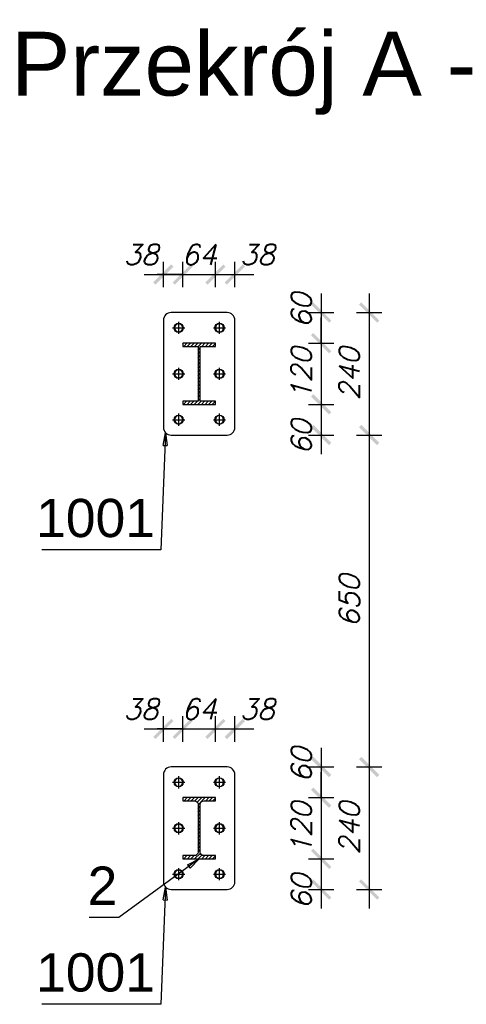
# Model space of a CAD drawing. Header units: millimetres. Extents: x 1814 to 94182, y 11562 to 49454.
# Tile 418 of 656: x 21743 to 21831, y 28757 to 28950. Entities that reach past the tile are written whole.
import ezdxf

# ---------------------------------------------------------------- set-up
doc = ezdxf.new("R2010")
doc.units = ezdxf.units.MM
doc.linetypes.add('ACAD_ISO04W100', pattern=[30, 24, -3, 0, -3])
doc.layers.add('wymiar', color=135, linetype='Continuous', lineweight=9)
doc.styles.add('ARIAL', font='arial.ttf')
doc.styles.add('WYMIARY', font='simplex.shx', dxfattribs={"oblique": 15})
doc.dimstyles.new('1-25', dxfattribs={"dimscale": 25, "dimtxt": 0.16, "dimasz": 0.2, "dimexe": 0.1, "dimexo": 0.1, "dimgap": 0.075, "dimtad": 1, "dimdec": 0, "dimlfac": 10, "dimrnd": 0.01, "dimzin": 9, "dimtxsty": 'WYMIARY', "dimblk": 'ARCHTICK', "dimcen": 0.2, "dimdle": 0.15, "dimadec": 1, "dimazin": 1, "dimtfac": 1, "dimtdec": 0, "dimtix": 1, "dimtmove": 2, "dimatfit": 3, "dimldrblk": 'ARCHTICK', "dimfxl": 0, "dimarcsym": 0})
pattern_1 = [(45, (21771.49024, 28892.51506), (-0.3535534, 0.3535534), [])]

# ---------------------------------------------------------------- blocks, each defined once
blk = doc.blocks.new('_ARCHTICK')
at = {"color": 0, "linetype": 'ByBlock', "lineweight": -2}
blk.add_solid([(0.398, 0.309), (0.309, 0.398), (-0.309, -0.398), (-0.398, -0.309)], dxfattribs=at)
blk = doc.blocks.new('*D1453')
at = {"layer": 'Defpoints', "color": 0}
for p in [(21778.49, 28892.52), (21778.49, 28868.51), (21811.81, 28868.51)]:
    blk.add_point(p, dxfattribs=at)
at = {"layer": 'wymiar', "color": 0, "lineweight": -2}
for p, q in [((21811.81, 28896.27), (21811.81, 28864.76)), ((21809.31, 28892.52), (21814.31, 28892.52)), ((21809.31, 28868.51), (21814.31, 28868.51))]:
    blk.add_line(p, q, dxfattribs=at)
at = {"layer": 'wymiar', "color": 0, "lineweight": -2, "xscale": 5, "yscale": 5, "zscale": 5}
for p, rotation in [((21811.81, 28892.52), 90), ((21811.81, 28868.51), 270)]:
    blk.add_blockref('_ARCHTICK', p, dxfattribs=dict(at, rotation=rotation))
at = {"layer": 'wymiar', "color": 0, "insert": (21807.93, 28880.51), "char_height": 4, "attachment_point": 5, "rotation": 90, "style": 'WYMIARY'}
blk.add_mtext('240', dxfattribs=at)
blk = doc.blocks.new('*D1454')
at = {"layer": 'Defpoints', "color": 0}
for p in [(21778.49, 28868.51), (21778.49, 28803.48), (21811.81, 28803.48)]:
    blk.add_point(p, dxfattribs=at)
at = {"layer": 'wymiar', "color": 0, "lineweight": -2}
for p, q in [((21811.81, 28872.26), (21811.81, 28799.73)), ((21809.31, 28868.51), (21814.31, 28868.51)), ((21809.31, 28803.48), (21814.31, 28803.48))]:
    blk.add_line(p, q, dxfattribs=at)
at = {"layer": 'wymiar', "color": 0, "lineweight": -2, "xscale": 5, "yscale": 5, "zscale": 5}
for p, rotation in [((21811.81, 28868.51), 90), ((21811.81, 28803.48), 270)]:
    blk.add_blockref('_ARCHTICK', p, dxfattribs=dict(at, rotation=rotation))
at = {"layer": 'wymiar', "color": 0, "insert": (21807.93, 28836), "char_height": 4, "attachment_point": 5, "rotation": 90, "style": 'WYMIARY'}
blk.add_mtext('650', dxfattribs=at)
blk = doc.blocks.new('*D1455')
at = {"layer": 'Defpoints', "color": 0}
for p in [(21778.49, 28803.48), (21778.49, 28779.48), (21811.81, 28779.48)]:
    blk.add_point(p, dxfattribs=at)
at = {"layer": 'wymiar', "color": 0, "lineweight": -2}
for p, q in [((21811.81, 28807.23), (21811.81, 28775.73)), ((21809.31, 28803.48), (21814.31, 28803.48)), ((21809.31, 28779.48), (21814.31, 28779.48))]:
    blk.add_line(p, q, dxfattribs=at)
at = {"layer": 'wymiar', "color": 0, "lineweight": -2, "xscale": 5, "yscale": 5, "zscale": 5}
for p, rotation in [((21811.81, 28803.48), 90), ((21811.81, 28779.48), 270)]:
    blk.add_blockref('_ARCHTICK', p, dxfattribs=dict(at, rotation=rotation))
at = {"layer": 'wymiar', "color": 0, "insert": (21807.93, 28791.48), "char_height": 4, "attachment_point": 5, "rotation": 90, "style": 'WYMIARY'}
blk.add_mtext('240', dxfattribs=at)
blk = doc.blocks.new('*D1441')
at = {"layer": 'Defpoints', "color": 0}
for p in [(21775.29, 28899.97), (21775.29, 28885.89), (21771.49, 28880.52)]:
    blk.add_point(p, dxfattribs=at)
at = {"layer": 'wymiar', "color": 0, "lineweight": -2}
for p, q in [((21771.49, 28897.47), (21771.49, 28902.47)), ((21775.29, 28897.47), (21775.29, 28902.47)), ((21767.74, 28899.97), (21779.04, 28899.97))]:
    blk.add_line(p, q, dxfattribs=at)
at = {"layer": 'wymiar', "color": 0, "lineweight": -2, "xscale": 5, "yscale": 5, "zscale": 5, "rotation": 180}
blk.add_blockref('_ARCHTICK', (21771.49, 28899.97), dxfattribs=at)
at = {"layer": 'wymiar', "color": 0, "lineweight": -2, "xscale": 5, "yscale": 5, "zscale": 5}
blk.add_blockref('_ARCHTICK', (21775.29, 28899.97), dxfattribs=at)
at = {"layer": 'wymiar', "color": 0, "insert": (21767.09, 28903.85), "char_height": 4, "attachment_point": 5, "style": 'WYMIARY'}
blk.add_mtext('38', dxfattribs=at)
blk = doc.blocks.new('*D1442')
at = {"layer": 'Defpoints', "color": 0}
for p in [(21781.69, 28899.97), (21775.29, 28885.89), (21781.69, 28886.2)]:
    blk.add_point(p, dxfattribs=at)
at = {"layer": 'wymiar', "color": 0, "lineweight": -2}
for p, q in [((21775.29, 28897.47), (21775.29, 28902.47)), ((21781.69, 28897.47), (21781.69, 28902.47)), ((21775.29, 28899.97), (21770.29, 28899.97)), ((21775.29, 28899.97), (21781.69, 28899.97)), ((21781.69, 28899.97), (21786.69, 28899.97))]:
    blk.add_line(p, q, dxfattribs=at)
at = {"layer": 'wymiar', "color": 0, "lineweight": -2, "xscale": 5, "yscale": 5, "zscale": 5}
blk.add_blockref('_ARCHTICK', (21775.29, 28899.97), dxfattribs=at)
at = {"layer": 'wymiar', "color": 0, "lineweight": -2, "xscale": 5, "yscale": 5, "zscale": 5, "rotation": 180}
blk.add_blockref('_ARCHTICK', (21781.69, 28899.97), dxfattribs=at)
at = {"layer": 'wymiar', "color": 0, "insert": (21778.49, 28903.85), "char_height": 4, "attachment_point": 5, "style": 'WYMIARY'}
blk.add_mtext('64', dxfattribs=at)
blk = doc.blocks.new('*D1443')
at = {"layer": 'Defpoints', "color": 0}
for p in [(21785.49, 28899.97), (21781.69, 28886.2), (21785.49, 28880.52)]:
    blk.add_point(p, dxfattribs=at)
at = {"layer": 'wymiar', "color": 0, "lineweight": -2}
for p, q in [((21781.69, 28897.47), (21781.69, 28902.47)), ((21785.49, 28897.47), (21785.49, 28902.47)), ((21777.94, 28899.97), (21789.24, 28899.97))]:
    blk.add_line(p, q, dxfattribs=at)
at = {"layer": 'wymiar', "color": 0, "lineweight": -2, "xscale": 5, "yscale": 5, "zscale": 5, "rotation": 180}
blk.add_blockref('_ARCHTICK', (21781.69, 28899.97), dxfattribs=at)
at = {"layer": 'wymiar', "color": 0, "lineweight": -2, "xscale": 5, "yscale": 5, "zscale": 5}
blk.add_blockref('_ARCHTICK', (21785.49, 28899.97), dxfattribs=at)
at = {"layer": 'wymiar', "color": 0, "insert": (21789.87, 28903.85), "char_height": 4, "attachment_point": 5, "style": 'WYMIARY'}
blk.add_mtext('38', dxfattribs=at)
blk = doc.blocks.new('*D1444')
at = {"layer": 'Defpoints', "color": 0}
for p in [(21778.49, 28892.52), (21778.49, 28886.52), (21802.4, 28886.52)]:
    blk.add_point(p, dxfattribs=at)
at = {"layer": 'wymiar', "color": 0, "lineweight": -2}
for p, q in [((21802.4, 28896.27), (21802.4, 28882.77)), ((21799.9, 28892.52), (21804.9, 28892.52)), ((21799.9, 28886.52), (21804.9, 28886.52))]:
    blk.add_line(p, q, dxfattribs=at)
at = {"layer": 'wymiar', "color": 0, "lineweight": -2, "xscale": 5, "yscale": 5, "zscale": 5}
for p, rotation in [((21802.4, 28892.52), 90), ((21802.4, 28886.52), 270)]:
    blk.add_blockref('_ARCHTICK', p, dxfattribs=dict(at, rotation=rotation))
at = {"layer": 'wymiar', "color": 0, "insert": (21798.52, 28892.92), "char_height": 4, "attachment_point": 5, "rotation": 90, "style": 'WYMIARY'}
blk.add_mtext('60', dxfattribs=at)
blk = doc.blocks.new('*D1445')
at = {"layer": 'Defpoints', "color": 0}
for p in [(21778.49, 28886.52), (21778.49, 28874.52), (21802.4, 28874.52)]:
    blk.add_point(p, dxfattribs=at)
at = {"layer": 'wymiar', "color": 0, "lineweight": -2}
for p, q in [((21802.4, 28886.52), (21802.4, 28891.52)), ((21799.9, 28886.52), (21804.9, 28886.52)), ((21802.4, 28886.52), (21802.4, 28874.52)), ((21799.9, 28874.52), (21804.9, 28874.52)), ((21802.4, 28874.52), (21802.4, 28869.52))]:
    blk.add_line(p, q, dxfattribs=at)
at = {"layer": 'wymiar', "color": 0, "lineweight": -2, "xscale": 5, "yscale": 5, "zscale": 5}
for p, rotation in [((21802.4, 28886.52), 270), ((21802.4, 28874.52), 90)]:
    blk.add_blockref('_ARCHTICK', p, dxfattribs=dict(at, rotation=rotation))
at = {"layer": 'wymiar', "color": 0, "insert": (21798.52, 28880.52), "char_height": 4, "attachment_point": 5, "rotation": 90, "style": 'WYMIARY'}
blk.add_mtext('120', dxfattribs=at)
blk = doc.blocks.new('*D1446')
at = {"layer": 'Defpoints', "color": 0}
for p in [(21778.49, 28874.52), (21778.49, 28868.52), (21802.4, 28868.52)]:
    blk.add_point(p, dxfattribs=at)
at = {"layer": 'wymiar', "color": 0, "lineweight": -2}
for p, q in [((21802.4, 28878.27), (21802.4, 28864.77)), ((21799.9, 28874.52), (21804.9, 28874.52)), ((21799.9, 28868.52), (21804.9, 28868.52))]:
    blk.add_line(p, q, dxfattribs=at)
at = {"layer": 'wymiar', "color": 0, "lineweight": -2, "xscale": 5, "yscale": 5, "zscale": 5}
for p, rotation in [((21802.4, 28874.52), 90), ((21802.4, 28868.52), 270)]:
    blk.add_blockref('_ARCHTICK', p, dxfattribs=dict(at, rotation=rotation))
at = {"layer": 'wymiar', "color": 0, "insert": (21798.52, 28868.11), "char_height": 4, "attachment_point": 5, "rotation": 90, "style": 'WYMIARY'}
blk.add_mtext('60', dxfattribs=at)
blk = doc.blocks.new('*D1447')
at = {"layer": 'Defpoints', "color": 0}
for p in [(21775.29, 28810.94), (21775.29, 28796.85), (21771.49, 28791.48)]:
    blk.add_point(p, dxfattribs=at)
at = {"layer": 'wymiar', "color": 0, "lineweight": -2}
for p, q in [((21771.49, 28808.44), (21771.49, 28813.44)), ((21775.29, 28808.44), (21775.29, 28813.44)), ((21767.74, 28810.94), (21779.04, 28810.94))]:
    blk.add_line(p, q, dxfattribs=at)
at = {"layer": 'wymiar', "color": 0, "lineweight": -2, "xscale": 5, "yscale": 5, "zscale": 5, "rotation": 180}
blk.add_blockref('_ARCHTICK', (21771.49, 28810.94), dxfattribs=at)
at = {"layer": 'wymiar', "color": 0, "lineweight": -2, "xscale": 5, "yscale": 5, "zscale": 5}
blk.add_blockref('_ARCHTICK', (21775.29, 28810.94), dxfattribs=at)
at = {"layer": 'wymiar', "color": 0, "insert": (21767.09, 28814.81), "char_height": 4, "attachment_point": 5, "style": 'WYMIARY'}
blk.add_mtext('38', dxfattribs=at)
blk = doc.blocks.new('*D1448')
at = {"layer": 'Defpoints', "color": 0}
for p in [(21781.69, 28810.94), (21775.29, 28796.85), (21781.69, 28797.17)]:
    blk.add_point(p, dxfattribs=at)
at = {"layer": 'wymiar', "color": 0, "lineweight": -2}
for p, q in [((21775.29, 28808.44), (21775.29, 28813.44)), ((21781.69, 28808.44), (21781.69, 28813.44)), ((21775.29, 28810.94), (21770.29, 28810.94)), ((21775.29, 28810.94), (21781.69, 28810.94)), ((21781.69, 28810.94), (21786.69, 28810.94))]:
    blk.add_line(p, q, dxfattribs=at)
at = {"layer": 'wymiar', "color": 0, "lineweight": -2, "xscale": 5, "yscale": 5, "zscale": 5}
blk.add_blockref('_ARCHTICK', (21775.29, 28810.94), dxfattribs=at)
at = {"layer": 'wymiar', "color": 0, "lineweight": -2, "xscale": 5, "yscale": 5, "zscale": 5, "rotation": 180}
blk.add_blockref('_ARCHTICK', (21781.69, 28810.94), dxfattribs=at)
at = {"layer": 'wymiar', "color": 0, "insert": (21778.49, 28814.81), "char_height": 4, "attachment_point": 5, "style": 'WYMIARY'}
blk.add_mtext('64', dxfattribs=at)
blk = doc.blocks.new('*D1449')
at = {"layer": 'Defpoints', "color": 0}
for p in [(21785.49, 28810.94), (21781.69, 28797.17), (21785.49, 28791.48)]:
    blk.add_point(p, dxfattribs=at)
at = {"layer": 'wymiar', "color": 0, "lineweight": -2}
for p, q in [((21781.69, 28808.44), (21781.69, 28813.44)), ((21785.49, 28808.44), (21785.49, 28813.44)), ((21777.94, 28810.94), (21789.24, 28810.94))]:
    blk.add_line(p, q, dxfattribs=at)
at = {"layer": 'wymiar', "color": 0, "lineweight": -2, "xscale": 5, "yscale": 5, "zscale": 5, "rotation": 180}
blk.add_blockref('_ARCHTICK', (21781.69, 28810.94), dxfattribs=at)
at = {"layer": 'wymiar', "color": 0, "lineweight": -2, "xscale": 5, "yscale": 5, "zscale": 5}
blk.add_blockref('_ARCHTICK', (21785.49, 28810.94), dxfattribs=at)
at = {"layer": 'wymiar', "color": 0, "insert": (21789.87, 28814.81), "char_height": 4, "attachment_point": 5, "style": 'WYMIARY'}
blk.add_mtext('38', dxfattribs=at)
blk = doc.blocks.new('*D1450')
at = {"layer": 'Defpoints', "color": 0}
for p in [(21778.49, 28803.48), (21778.49, 28797.48), (21802.4, 28797.48)]:
    blk.add_point(p, dxfattribs=at)
at = {"layer": 'wymiar', "color": 0, "lineweight": -2}
for p, q in [((21802.4, 28807.23), (21802.4, 28793.73)), ((21799.9, 28803.48), (21804.9, 28803.48)), ((21799.9, 28797.48), (21804.9, 28797.48))]:
    blk.add_line(p, q, dxfattribs=at)
at = {"layer": 'wymiar', "color": 0, "lineweight": -2, "xscale": 5, "yscale": 5, "zscale": 5}
for p, rotation in [((21802.4, 28803.48), 90), ((21802.4, 28797.48), 270)]:
    blk.add_blockref('_ARCHTICK', p, dxfattribs=dict(at, rotation=rotation))
at = {"layer": 'wymiar', "color": 0, "insert": (21798.52, 28803.89), "char_height": 4, "attachment_point": 5, "rotation": 90, "style": 'WYMIARY'}
blk.add_mtext('60', dxfattribs=at)
blk = doc.blocks.new('*D1451')
at = {"layer": 'Defpoints', "color": 0}
for p in [(21778.49, 28797.48), (21778.49, 28785.48), (21802.4, 28785.48)]:
    blk.add_point(p, dxfattribs=at)
at = {"layer": 'wymiar', "color": 0, "lineweight": -2}
for p, q in [((21802.4, 28797.48), (21802.4, 28802.48)), ((21799.9, 28797.48), (21804.9, 28797.48)), ((21802.4, 28797.48), (21802.4, 28785.48)), ((21799.9, 28785.48), (21804.9, 28785.48)), ((21802.4, 28785.48), (21802.4, 28780.48))]:
    blk.add_line(p, q, dxfattribs=at)
at = {"layer": 'wymiar', "color": 0, "lineweight": -2, "xscale": 5, "yscale": 5, "zscale": 5}
for p, rotation in [((21802.4, 28797.48), 270), ((21802.4, 28785.48), 90)]:
    blk.add_blockref('_ARCHTICK', p, dxfattribs=dict(at, rotation=rotation))
at = {"layer": 'wymiar', "color": 0, "insert": (21798.52, 28791.48), "char_height": 4, "attachment_point": 5, "rotation": 90, "style": 'WYMIARY'}
blk.add_mtext('120', dxfattribs=at)
blk = doc.blocks.new('*D1452')
at = {"layer": 'Defpoints', "color": 0}
for p in [(21778.49, 28785.48), (21778.49, 28779.48), (21802.4, 28779.48)]:
    blk.add_point(p, dxfattribs=at)
at = {"layer": 'wymiar', "color": 0, "lineweight": -2}
for p, q in [((21802.4, 28789.23), (21802.4, 28775.73)), ((21799.9, 28785.48), (21804.9, 28785.48)), ((21799.9, 28779.48), (21804.9, 28779.48))]:
    blk.add_line(p, q, dxfattribs=at)
at = {"layer": 'wymiar', "color": 0, "lineweight": -2, "xscale": 5, "yscale": 5, "zscale": 5}
for p, rotation in [((21802.4, 28785.48), 90), ((21802.4, 28779.48), 270)]:
    blk.add_blockref('_ARCHTICK', p, dxfattribs=dict(at, rotation=rotation))
at = {"layer": 'wymiar', "color": 0, "insert": (21798.52, 28779.08), "char_height": 4, "attachment_point": 5, "rotation": 90, "style": 'WYMIARY'}
blk.add_mtext('60', dxfattribs=at)

msp = doc.modelspace()

# ---------------------------------------------------------------- hatches: boundary and pattern name
h = msp.add_hatch()
h.set_pattern_fill('HYPECUTREGION', color=10, scale=0.5, style=0, pattern_type=2)
h.set_pattern_definition(pattern_1)
h.paths.add_polyline_path([(21775.29, 28875.143), (21775.29, 28874.513), (21781.69, 28874.513), (21781.69, 28875.143), (21778.71, 28875.143), (21778.71, 28885.885), (21781.69, 28885.885), (21781.69, 28886.515), (21775.29, 28886.515), (21775.29, 28885.885), (21778.27, 28885.885), (21778.27, 28875.143)], flags=0)
h = msp.add_hatch()
h.set_pattern_fill('HYPECUTREGION', color=10, scale=0.5, style=0, pattern_type=2)
h.set_pattern_definition(pattern_1)
h.paths.add_polyline_path([(21775.29, 28786.113), (21775.29, 28785.483), (21781.69, 28785.483), (21781.69, 28786.113), (21779.41, 28786.113, -0.4142136), (21778.71, 28786.813), (21778.71, 28796.153, -0.4142136), (21779.41, 28796.853), (21781.69, 28796.853), (21781.69, 28797.483), (21775.29, 28797.483), (21775.29, 28796.853), (21777.57, 28796.853, -0.4142136), (21778.27, 28796.153), (21778.27, 28786.813, -0.4142136), (21777.57, 28786.113)], flags=0)

# ---------------------------------------------------------------- linework, layer by layer
at = {"color": 145, "linetype": 'Continuous', "ltscale": 0.25}
for p, q in [((21771.49, 28891.015), (21771.49, 28870.013)), ((21783.99, 28892.515), (21772.99, 28892.515)), ((21785.49, 28870.013), (21785.49, 28891.015)), ((21781.69, 28886.515), (21775.29, 28886.515)), ((21775.29, 28886.515), (21775.29, 28885.885)), ((21775.29, 28885.885), (21778.27, 28885.885)), ((21778.27, 28885.885), (21778.27, 28875.143)), ((21778.71, 28885.885), (21781.69, 28885.885)), ((21778.71, 28875.143), (21778.71, 28885.885)), ((21781.69, 28885.885), (21781.69, 28886.515)), ((21778.27, 28875.143), (21775.29, 28875.143)), ((21775.29, 28875.143), (21775.29, 28874.513)), ((21775.29, 28874.513), (21781.69, 28874.513)), ((21781.69, 28875.143), (21778.71, 28875.143)), ((21781.69, 28874.513), (21781.69, 28875.143)), ((21772.99, 28868.513), (21783.99, 28868.513)), ((21783.99, 28803.483), (21772.99, 28803.483)), ((21771.49, 28801.983), (21771.49, 28780.983)), ((21785.49, 28780.983), (21785.49, 28801.983)), ((21781.69, 28797.483), (21775.29, 28797.483)), ((21775.29, 28797.483), (21775.29, 28796.853)), ((21775.29, 28796.853), (21777.57, 28796.853)), ((21779.41, 28796.853), (21781.69, 28796.853)), ((21781.69, 28796.853), (21781.69, 28797.483)), ((21778.27, 28796.153), (21778.27, 28786.813)), ((21778.71, 28786.813), (21778.71, 28796.153)), ((21777.57, 28786.113), (21775.29, 28786.113)), ((21775.29, 28786.113), (21775.29, 28785.483)), ((21775.29, 28785.483), (21781.69, 28785.483)), ((21781.69, 28786.113), (21779.41, 28786.113)), ((21781.69, 28785.483), (21781.69, 28786.113)), ((21772.99, 28779.483), (21783.99, 28779.483))]:
    msp.add_line(p, q, dxfattribs=at)
at = {"color": 10, "linetype": 'ACAD_ISO04W100', "ltscale": 0.25}
for p, q in [((21778.49, 28874.483), (21778.49, 28874.513)), ((21778.49, 28785.483), (21778.49, 28785.483))]:
    msp.add_line(p, q, dxfattribs=at)
at = {"color": 0, "linetype": 'ByBlock', "lineweight": -2}
for p, q in [((21771.411, 28866.471, -32619.923), (21771.93, 28868.952, -32619.923)), ((21771.93, 28868.952, -32619.923), (21772.244, 28866.437, -32619.923)), ((21771.411, 28866.471, -32619.923), (21772.244, 28866.437, -32619.923)), ((21776.227, 28784.342, -32619.913), (21778.49, 28785.483, -32619.913)), ((21778.49, 28785.483, -32619.913), (21776.719, 28783.67, -32619.913)), ((21776.227, 28784.342, -32619.913), (21776.719, 28783.67, -32619.913)), ((21771.411, 28777.441, -32619.923), (21771.93, 28779.922, -32619.923)), ((21771.93, 28779.922, -32619.923), (21772.244, 28777.407, -32619.923)), ((21771.411, 28777.441, -32619.923), (21772.244, 28777.407, -32619.923))]:
    msp.add_line(p, q, dxfattribs=at)
at = {"color": 7, "linetype": 'Continuous', "ltscale": 0.25}
for points in [[(21773.29, 28889.515), (21774.49, 28889.515), (21774.49, 28890.715)], [(21774.49, 28890.315), (21774.184, 28890.254), (21773.925, 28890.081), (21773.751, 28889.821), (21773.69, 28889.515), (21773.751, 28889.209), (21773.925, 28888.949), (21774.184, 28888.776), (21774.49, 28888.715), (21774.796, 28888.776), (21775.056, 28888.949), (21775.229, 28889.209), (21775.29, 28889.515), (21775.229, 28889.821), (21775.056, 28890.081), (21774.796, 28890.254), (21774.49, 28890.315)], [(21774.49, 28888.315), (21774.49, 28889.515), (21775.69, 28889.515)], [(21781.29, 28889.515), (21782.49, 28889.515), (21782.49, 28890.715)], [(21782.49, 28890.315), (21782.184, 28890.254), (21781.925, 28890.081), (21781.751, 28889.821), (21781.69, 28889.515), (21781.751, 28889.209), (21781.925, 28888.949), (21782.184, 28888.776), (21782.49, 28888.715), (21782.796, 28888.776), (21783.056, 28888.949), (21783.229, 28889.209), (21783.29, 28889.515), (21783.229, 28889.821), (21783.056, 28890.081), (21782.796, 28890.254), (21782.49, 28890.315)], [(21782.49, 28888.315), (21782.49, 28889.515), (21783.69, 28889.515)], [(21773.29, 28880.515), (21774.49, 28880.515), (21774.49, 28881.715)], [(21774.49, 28881.315), (21774.184, 28881.254), (21773.925, 28881.081), (21773.751, 28880.821), (21773.69, 28880.515), (21773.751, 28880.209), (21773.925, 28879.949), (21774.184, 28879.776), (21774.49, 28879.715), (21774.796, 28879.776), (21775.056, 28879.949), (21775.229, 28880.209), (21775.29, 28880.515), (21775.229, 28880.821), (21775.056, 28881.081), (21774.796, 28881.254), (21774.49, 28881.315)], [(21781.29, 28880.515), (21782.49, 28880.515), (21782.49, 28881.715)], [(21782.49, 28881.315), (21782.184, 28881.254), (21781.925, 28881.081), (21781.751, 28880.821), (21781.69, 28880.515), (21781.751, 28880.209), (21781.925, 28879.949), (21782.184, 28879.776), (21782.49, 28879.715), (21782.796, 28879.776), (21783.056, 28879.949), (21783.229, 28880.209), (21783.29, 28880.515), (21783.229, 28880.821), (21783.056, 28881.081), (21782.796, 28881.254), (21782.49, 28881.315)], [(21774.49, 28879.315), (21774.49, 28880.515), (21775.69, 28880.515)], [(21782.49, 28879.315), (21782.49, 28880.515), (21783.69, 28880.515)], [(21773.29, 28871.515), (21774.49, 28871.515), (21774.49, 28872.715)], [(21774.49, 28872.315), (21774.184, 28872.254), (21773.925, 28872.081), (21773.751, 28871.821), (21773.69, 28871.515), (21773.751, 28871.209), (21773.925, 28870.949), (21774.184, 28870.776), (21774.49, 28870.715), (21774.796, 28870.776), (21775.056, 28870.949), (21775.229, 28871.209), (21775.29, 28871.515), (21775.229, 28871.821), (21775.056, 28872.081), (21774.796, 28872.254), (21774.49, 28872.315)], [(21774.49, 28870.315), (21774.49, 28871.515), (21775.69, 28871.515)], [(21781.29, 28871.515), (21782.49, 28871.515), (21782.49, 28872.715)], [(21782.49, 28872.315), (21782.184, 28872.254), (21781.925, 28872.081), (21781.751, 28871.821), (21781.69, 28871.515), (21781.751, 28871.209), (21781.925, 28870.949), (21782.184, 28870.776), (21782.49, 28870.715), (21782.796, 28870.776), (21783.056, 28870.949), (21783.229, 28871.209), (21783.29, 28871.515), (21783.229, 28871.821), (21783.056, 28872.081), (21782.796, 28872.254), (21782.49, 28872.315)], [(21782.49, 28870.315), (21782.49, 28871.515), (21783.69, 28871.515)], [(21773.29, 28800.483), (21774.49, 28800.483), (21774.49, 28801.683)], [(21774.49, 28801.283), (21774.184, 28801.222), (21773.925, 28801.048), (21773.751, 28800.789), (21773.69, 28800.483), (21773.751, 28800.177), (21773.925, 28799.917), (21774.184, 28799.744), (21774.49, 28799.683), (21774.796, 28799.744), (21775.056, 28799.917), (21775.229, 28800.177), (21775.29, 28800.483), (21775.229, 28800.789), (21775.056, 28801.048), (21774.796, 28801.222), (21774.49, 28801.283)], [(21774.49, 28799.283), (21774.49, 28800.483), (21775.69, 28800.483)], [(21781.29, 28800.483), (21782.49, 28800.483), (21782.49, 28801.683)], [(21782.49, 28801.283), (21782.184, 28801.222), (21781.925, 28801.048), (21781.751, 28800.789), (21781.69, 28800.483), (21781.751, 28800.177), (21781.925, 28799.917), (21782.184, 28799.744), (21782.49, 28799.683), (21782.796, 28799.744), (21783.056, 28799.917), (21783.229, 28800.177), (21783.29, 28800.483), (21783.229, 28800.789), (21783.056, 28801.048), (21782.796, 28801.222), (21782.49, 28801.283)], [(21782.49, 28799.283), (21782.49, 28800.483), (21783.69, 28800.483)], [(21773.29, 28791.483), (21774.49, 28791.483), (21774.49, 28792.683)], [(21781.29, 28791.483), (21782.49, 28791.483), (21782.49, 28792.683)], [(21774.49, 28792.283), (21774.184, 28792.222), (21773.925, 28792.048), (21773.751, 28791.789), (21773.69, 28791.483), (21773.751, 28791.177), (21773.925, 28790.917), (21774.184, 28790.744), (21774.49, 28790.683), (21774.796, 28790.744), (21775.056, 28790.917), (21775.229, 28791.177), (21775.29, 28791.483), (21775.229, 28791.789), (21775.056, 28792.048), (21774.796, 28792.222), (21774.49, 28792.283)], [(21774.49, 28790.283), (21774.49, 28791.483), (21775.69, 28791.483)], [(21782.49, 28792.283), (21782.184, 28792.222), (21781.925, 28792.048), (21781.751, 28791.789), (21781.69, 28791.483), (21781.751, 28791.177), (21781.925, 28790.917), (21782.184, 28790.744), (21782.49, 28790.683), (21782.796, 28790.744), (21783.056, 28790.917), (21783.229, 28791.177), (21783.29, 28791.483), (21783.229, 28791.789), (21783.056, 28792.048), (21782.796, 28792.222), (21782.49, 28792.283)], [(21782.49, 28790.283), (21782.49, 28791.483), (21783.69, 28791.483)], [(21773.29, 28782.483), (21774.49, 28782.483), (21774.49, 28783.683)], [(21774.49, 28783.283), (21774.184, 28783.222), (21773.925, 28783.048), (21773.751, 28782.789), (21773.69, 28782.483), (21773.751, 28782.177), (21773.925, 28781.917), (21774.184, 28781.744), (21774.49, 28781.683), (21774.796, 28781.744), (21775.056, 28781.917), (21775.229, 28782.177), (21775.29, 28782.483), (21775.229, 28782.789), (21775.056, 28783.048), (21774.796, 28783.222), (21774.49, 28783.283)], [(21781.29, 28782.483), (21782.49, 28782.483), (21782.49, 28783.683)], [(21782.49, 28783.283), (21782.184, 28783.222), (21781.925, 28783.048), (21781.751, 28782.789), (21781.69, 28782.483), (21781.751, 28782.177), (21781.925, 28781.917), (21782.184, 28781.744), (21782.49, 28781.683), (21782.796, 28781.744), (21783.056, 28781.917), (21783.229, 28782.177), (21783.29, 28782.483), (21783.229, 28782.789), (21783.056, 28783.048), (21782.796, 28783.222), (21782.49, 28783.283)], [(21774.49, 28781.283), (21774.49, 28782.483), (21775.69, 28782.483)], [(21782.49, 28781.283), (21782.49, 28782.483), (21783.69, 28782.483)]]:
    msp.add_lwpolyline(points, dxfattribs=at)
at = {"color": 7}
for points in [[(21771.93, 28868.952), (21770.99, 28846.013), (21747.682, 28846.013)], [(21778.49, 28785.483), (21762.765, 28773.97), (21756.938, 28773.97)], [(21771.93, 28779.922), (21770.99, 28756.983), (21747.682, 28756.983)]]:
    msp.add_lwpolyline(points, dxfattribs=at)
at = {"color": 145, "linetype": 'Continuous', "ltscale": 0.25}
for centre in [(21774.49, 28889.515), (21782.49, 28889.515, 0), (21774.49, 28880.515, 0), (21782.49, 28880.515, 0), (21774.49, 28871.515), (21782.49, 28871.515, 0), (21774.49, 28800.483, 0), (21782.49, 28800.483), (21774.49, 28791.483, 0), (21782.49, 28791.483), (21774.49, 28782.483, 0), (21782.49, 28782.483)]:
    msp.add_circle(centre, 0.9, dxfattribs=at)
for centre, start, end in [((21772.99, 28891.015, 0), 90, 180), ((21783.99, 28891.015, 0), 0, 90), ((21772.99, 28870.013, 0), 180, 270), ((21783.99, 28870.013, 0), 270, 0), ((21772.99, 28801.983, 0), 90, 180), ((21783.99, 28801.983, 0), 0, 90), ((21772.99, 28780.983, 0), 180, 270), ((21783.99, 28780.983, 0), 270, 0)]:
    msp.add_arc(centre, 1.5, start, end, dxfattribs=at)
at = {"color": 145, "linetype": 'Continuous', "ltscale": 0.25, "extrusion": (-1.55065e-13, -7.79567e-13, -1)}
msp.add_arc((-21777.57, 28796.153, 0), 0.7, 90, 180, dxfattribs=at)
at = {"color": 145, "linetype": 'Continuous', "ltscale": 0.25, "extrusion": (7.79567e-13, -1.55065e-13, -1)}
msp.add_arc((-21779.41, 28796.153, 0), 0.7, 0, 90, dxfattribs=at)
at = {"color": 145, "linetype": 'Continuous', "ltscale": 0.25, "extrusion": (-1.55065e-13, 7.79567e-13, -1)}
msp.add_arc((-21777.57, 28786.813, 0), 0.7, 180, 270, dxfattribs=at)
at = {"color": 145, "linetype": 'Continuous', "ltscale": 0.25, "extrusion": (7.79567e-13, 1.55065e-13, -1)}
msp.add_arc((-21779.41, 28786.813, 0), 0.7, 270, 0, dxfattribs=at)

# ---------------------------------------------------------------- texts
at = {"color": 84, "style": 'ARIAL'}
msp.add_text('Przekrój A - A', height=12.5, dxfattribs=at).set_placement((21741.604, 28935.026))
at = {"color": 7, "style": 'ARIAL'}
for s, p in [('1001', (21746.541, 28848.513)), ('2', (21756.631, 28776.47)), ('1001', (21746.541, 28759.483))]:
    msp.add_text(s, height=7.5, dxfattribs=at).set_placement(p)

# ---------------------------------------------------------------- dimensions: what is measured, and where the dimension line sits
at = {"layer": 'wymiar'}
for base, p1, p2, picture, middle in [((21775.29, 28899.971), (21771.49, 28880.515), (21775.29, 28885.885), '*D1441', (21767.092, 28903.846)), ((21785.49, 28899.971), (21781.69, 28886.2), (21785.49, 28880.515), '*D1443', (21789.874, 28903.846)), ((21775.29, 28810.938), (21771.49, 28791.483), (21775.29, 28796.853), '*D1447', (21767.092, 28814.813)), ((21785.49, 28810.938), (21781.69, 28797.168), (21785.49, 28791.483), '*D1449', (21789.874, 28814.813))]:
    dim = msp.add_linear_dim(base=base, p1=p1, p2=p2, dimstyle='1-25', dxfattribs=at)
    dim.commit()
    dim.dimension.update_dxf_attribs({"geometry": picture, "text_midpoint": middle, "dimtype": 160})
for base, p1, p2, picture, middle in [((21781.69, 28899.971), (21775.29, 28885.885), (21781.69, 28886.2), '*D1442', (21778.49, 28903.846)), ((21781.69, 28810.938), (21775.29, 28796.853), (21781.69, 28797.168), '*D1448', (21778.49, 28814.813))]:
    dim = msp.add_linear_dim(base=base, p1=p1, p2=p2, dimstyle='1-25', dxfattribs=at)
    dim.commit()
    dim.dimension.update_dxf_attribs({"geometry": picture, "text_midpoint": middle})
for base, p1, p2, picture, middle in [((21811.808, 28868.513), (21778.49, 28892.515), (21778.49, 28868.513), '*D1453', (21807.933, 28880.514)), ((21802.395, 28874.515), (21778.49, 28886.515), (21778.49, 28874.515), '*D1445', (21798.52, 28880.515)), ((21811.808, 28803.483), (21778.49, 28868.513), (21778.49, 28803.483), '*D1454', (21807.933, 28835.998)), ((21811.808, 28779.483), (21778.49, 28803.483), (21778.49, 28779.483), '*D1455', (21807.933, 28791.483)), ((21802.395, 28785.483), (21778.49, 28797.483), (21778.49, 28785.483), '*D1451', (21798.52, 28791.483))]:
    dim = msp.add_linear_dim(base=base, p1=p1, p2=p2, angle=90, dimstyle='1-25', dxfattribs=at)
    dim.commit()
    dim.dimension.update_dxf_attribs({"geometry": picture, "text_midpoint": middle})
for base, p1, p2, picture, middle in [((21802.395, 28886.515), (21778.49, 28892.515), (21778.49, 28886.515), '*D1444', (21798.52, 28892.92)), ((21802.395, 28868.515), (21778.49, 28874.515), (21778.49, 28868.515), '*D1446', (21798.52, 28868.11)), ((21802.395, 28797.483), (21778.49, 28803.483), (21778.49, 28797.483), '*D1450', (21798.52, 28803.888)), ((21802.395, 28779.483), (21778.49, 28785.483), (21778.49, 28779.483), '*D1452', (21798.52, 28779.078))]:
    dim = msp.add_linear_dim(base=base, p1=p1, p2=p2, angle=90, dimstyle='1-25', dxfattribs=at)
    dim.commit()
    dim.dimension.update_dxf_attribs({"geometry": picture, "text_midpoint": middle, "dimtype": 160})

doc.saveas('drawing.dxf')
